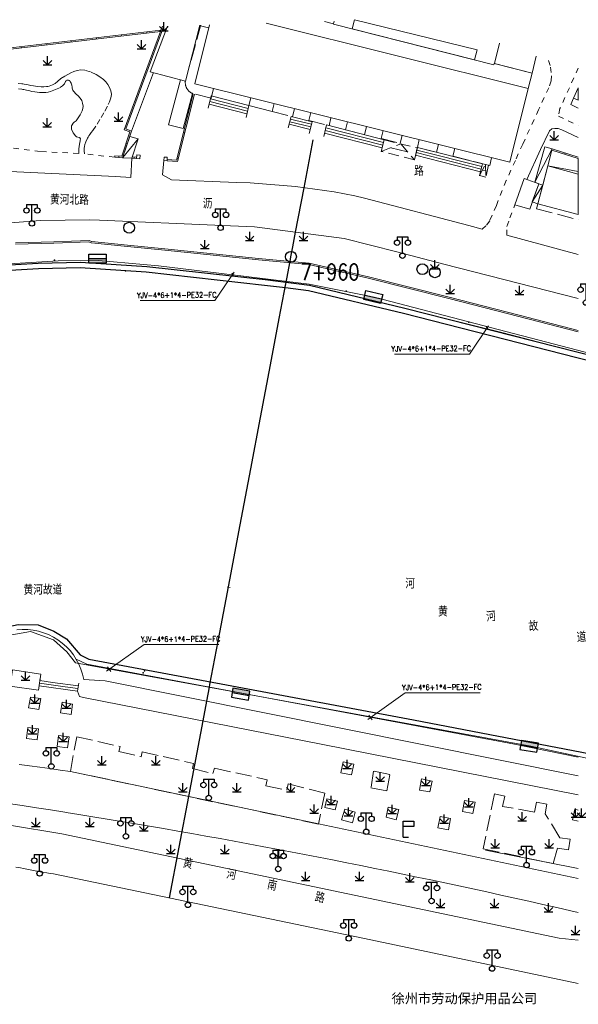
# Model space of a CAD drawing. Extents: x 39508475 to 39522402, y 3783947 to 3795549.
# Tile 290 of 323: x 39516896 to 39517000, y 3793916 to 3794098. Entities that reach past the tile are written whole.
import ezdxf
from ezdxf.enums import TextEntityAlignment as Align

# ---------------------------------------------------------------- set-up
doc = ezdxf.new("R2010")
doc.units = 0
doc.header["$PDSIZE"] = 0.2
for name, pattern in [('X0', [4, 3, -1]), ('X5', [3, 2, -1]), ('X6', [2, 1, -1])]:
    doc.linetypes.add(name, pattern=pattern)
doc.layers.get('0').update_dxf_attribs({"linetype": 'CONTINUOUS'})
for name, color, linetype in [('DLSS', 4, 'CONTINUOUS'), ('JCDL_DMX_F', 30, 'CONTINUOUS'), ('JCDL_JMDD_F', 231, 'CONTINUOUS'), ('JCDL_JMDX_F', 231, 'CONTINUOUS'), ('JCDL_JT_ZJ', 100, 'CONTINUOUS'), ('JCDL_JTD_F', 100, 'CONTINUOUS'), ('JCDL_SX_ZJ', 5, 'CONTINUOUS'), ('JCDL_SXX_F', 5, 'CONTINUOUS'), ('JMD', 6, 'CONTINUOUS'), ('SXSS', 5, 'CONTINUOUS'), ('ZBTZ', 3, 'CONTINUOUS'), ('zdh', 7, 'CONTINUOUS'), ('拆迁面积', 10, 'CONTINUOUS'), ('断面线', 2, 'CONTINUOUS')]:
    doc.layers.add(name, color=color, linetype=linetype)
for name, color, linetype, lineweight in [('JCDL_JMDX', 1, 'CONTINUOUS', 0), ('JCDL_ZBX', 3, 'CONTINUOUS', 0), ('JCDL_ZBX_F', 7, 'CONTINUOUS', 0), ('QT_SYT_ZJ', 7, 'CONTINUOUS', 0), ('TEXT1_ZJ', 7, 'CONTINUOUS', 0), ('TEXTL_ZJ', 7, 'CONTINUOUS', 0), ('道路照明-管道', 40, 'CONTINUOUS', 18)]:
    doc.layers.add(name, color=color, linetype=linetype, lineweight=lineweight)
doc.styles.add('HT', font='simhei.ttf')
doc.styles.add('HZ', font='rs', dxfattribs={"width": 0.8, "bigfont": 'hztxt'})
doc.linetypes.add('FENCELINE2', pattern='A,6.35,-2.54,[132,ltypeshp.shx,S=2.54,R=0,X=-2.54,Y=0],-2.54,25.4', length=36.83)
doc.linetypes.add('X35', pattern='A,2,[150,AAA.SHX,S=1,R=0,X=0,Y=1],2,[177,AAA.SHX,S=1,R=0,X=0,Y=0.8],1e-09', length=4)
doc.linetypes.add('X49', pattern='A,0,[5,symbolt.shx,S=1,R=0,X=0,Y=0],-10', length=10)
doc.linetypes.add('ZIGZAG', pattern='A,0.00254,-5.08,[131,ltypeshp.shx,S=5.08,R=0,X=-5.08,Y=0],-10.16,[131,ltypeshp.shx,S=5.08,R=180,X=5.08,Y=0],-5.08', length=20.32254)

# ---------------------------------------------------------------- blocks, each defined once
blk = doc.blocks.new('4564000')
at = {"color": 0}
for p, q in [((0, 3), (2, 3)), ((0, 0), (0, 3)), ((2, 2), (0, 2)), ((2, 3), (2, 2))]:
    blk.add_line(p, q, dxfattribs=at)
at = {"color": 0, "linetype": 'Continuous', "flags": 128}
blk.add_lwpolyline([(0, 0), (1, 0)], dxfattribs=at)
blk = doc.blocks.new('9530003')
at = {"color": 0}
for p, q in [((-0.8, 0), (0.8, 0)), ((0, 0), (0, 1.6))]:
    blk.add_line(p, q, dxfattribs=at)
at = {"color": 0, "linetype": 'Continuous'}
for points in [[(0, 0), (-0.8, 0.8)], [(0, 0), (0.8, 0.8)]]:
    blk.add_lwpolyline(points, dxfattribs=at)
blk = doc.blocks.new('3521000')
at = {"color": 0}
for p, q in [((-1, 3.5), (1, 3.5)), ((0, 0.5), (0, 3.5))]:
    blk.add_line(p, q, dxfattribs=at)
at = {"color": 0, "linetype": 'Continuous', "flags": 128}
for points in [[(-1, 3.5), (-1, 2.9)], [(1, 3.5), (1, 2.9)]]:
    blk.add_lwpolyline(points, dxfattribs=at)
at = {"color": 0}
for centre in [(-1, 2.4), (1, 2.4), (0, 0)]:
    blk.add_circle(centre, 0.5, dxfattribs=at)
blk = doc.blocks.new('5820000')
at = {"color": 0, "linetype": 'Continuous'}
blk.add_circle((0, 0), 1, dxfattribs=at)
blk = doc.blocks.new('控制箱')
at = {"layer": '拆迁面积', "ltscale": 0.1}
blk.add_hatch(color=3, dxfattribs=at).paths.add_polyline_path([(39516847.8, 3790949.3), (39516847.8, 3790957.8), (39516815.7, 3790957.8), (39516815.7, 3790949.3)])
at = {"layer": '拆迁面积', "color": 3, "ltscale": 0.1}
blk.add_line((39516815.7, 3790957.8), (39516847.8, 3790957.8), dxfattribs=at)
blk.add_lwpolyline([(39516815.7, 3790966.3), (39516847.8, 3790966.3), (39516847.8, 3790949.3), (39516815.7, 3790949.3)], close=True, dxfattribs=at)

msp = doc.modelspace()

# ---------------------------------------------------------------- linework, layer by layer
at = {"layer": 'DLSS', "linetype": 'X6', "lineweight": 0}
for points in [[(39516994.48592, 3794090.94981), (39516994.84889, 3794089.6801), (39516995.02984, 3794088.08598), (39516994.96998, 3794087.17178), (39516994.52369, 3794085.88996), (39516992.64046, 3794081.81177), (39516989.69995, 3794075.45147), (39516988.33004, 3794072.43115), (39516986.64492, 3794068.68679), (39516984.812, 3794064.09501), (39516983.58999, 3794061.23363), (39516982.89187, 3794060.31202), (39516982.163, 3794059.70899)], [(39516908.466, 3794073.645), (39516908.42422, 3794074.16951), (39516908.4304, 3794074.69565), (39516908.47362, 3794075.02863), (39516908.564, 3794075.352), (39516908.76416, 3794075.88712), (39516908.97886, 3794076.41658), (39516909.05452, 3794076.57595), (39516909.144, 3794076.728), (39516909.30486, 3794076.96595), (39516909.4743, 3794077.19786), (39516909.7569, 3794077.57885), (39516910.031, 3794077.966), (39516910.82119, 3794079.15127), (39516911.57058, 3794080.36276), (39516912.25905, 3794081.56671), (39516912.905, 3794082.794), (39516913.13399, 3794083.30304), (39516913.31707, 3794083.83034), (39516913.41938, 3794084.2598), (39516913.473, 3794084.698), (39516913.45982, 3794085.02583), (39516913.37801, 3794085.34356), (39516913.12522, 3794085.92127), (39516912.811, 3794086.468), (39516912.43598, 3794086.96599), (39516911.99579, 3794087.40744), (39516911.33971, 3794087.9229), (39516910.634, 3794088.368), (39516909.62582, 3794088.83312), (39516908.55712, 3794089.13418), (39516907.82655, 3794089.18917), (39516907.104, 3794089.068), (39516906.52276, 3794088.87538), (39516905.95558, 3794088.64461), (39516905.37835, 3794088.36481), (39516904.82, 3794088.049), (39516904.11753, 3794087.57092), (39516903.4675, 3794087.02365), (39516903.0425, 3794086.68662), (39516902.569, 3794086.422), (39516902.26369, 3794086.29459), (39516901.95046, 3794086.18813), (39516901.70999, 3794086.12709), (39516901.465, 3794086.088), (39516900.97074, 3794086.0527), (39516900.47526, 3794086.0587), (39516899.76133, 3794086.11783), (39516899.052, 3794086.218), (39516898.55189, 3794086.31222), (39516898.0553, 3794086.42351), (39516897.6908, 3794086.50281), (39516897.323, 3794086.565), (39516897.09087, 3794086.59492), (39516896.85791, 3794086.61741), (39516896.17121, 3794086.66893)], [(39517000, 3794089.53805), (39516996.58493, 3794082.01586), (39516996.3353, 3794080.61651), (39517000, 3794078.87049)], [(39516896.28664, 3794085.66602), (39516896.86082, 3794085.60077), (39516897.0702, 3794085.57402), (39516897.279, 3794085.543), (39516897.72434, 3794085.45993), (39516898.16461, 3794085.35318), (39516898.72164, 3794085.21478), (39516899.284, 3794085.1), (39516899.71992, 3794085.03606), (39516900.15923, 3794085.00242), (39516900.74876, 3794084.99298), (39516901.338, 3794085.014), (39516901.76014, 3794085.06956), (39516902.17054, 3794085.18296), (39516903.11713, 3794085.54787), (39516904.041, 3794085.967), (39516904.44447, 3794086.23422), (39516904.7656, 3794086.59626), (39516904.98276, 3794087.02874), (39516905.03315, 3794087.12915), (39516905.10765, 3794087.21323), (39516905.20125, 3794087.27536), (39516905.30767, 3794087.31136), (39516905.41976, 3794087.3188), (39516905.53, 3794087.2972), (39516905.631, 3794087.248), (39516905.72821, 3794087.1707), (39516905.81027, 3794087.07747), (39516905.92607, 3794086.90126), (39516906.023, 3794086.714), (39516906.1434, 3794086.35164), (39516906.18563, 3794085.97214), (39516906.20475, 3794085.78767), (39516906.25923, 3794085.61038), (39516906.347, 3794085.447), (39516906.48524, 3794085.25179), (39516906.63336, 3794085.06396), (39516906.78616, 3794084.88979), (39516906.948, 3794084.724), (39516907.01893, 3794084.65807), (39516907.09269, 3794084.59531), (39516907.21473, 3794084.49327), (39516907.334, 3794084.388), (39516907.69958, 3794083.98379), (39516907.97844, 3794083.51554), (39516908.15368, 3794083.0143), (39516908.224, 3794082.488), (39516908.1899, 3794082.05162), (39516908.06217, 3794081.63297), (39516907.67273, 3794080.84482), (39516907.201, 3794080.103), (39516906.92613, 3794079.77912), (39516906.60121, 3794079.50547), (39516906.36646, 3794079.29546), (39516906.185, 3794079.038), (39516906.09942, 3794078.83602), (39516906.05556, 3794078.6211), (39516906.05514, 3794078.40174), (39516906.09818, 3794078.18665), (39516906.38799, 3794077.5281), (39516906.823, 3794076.955), (39516907.01493, 3794076.80094), (39516907.23957, 3794076.7004), (39516907.48234, 3794076.65992), (39516907.54173, 3794076.65088), (39516907.59756, 3794076.6287), (39516907.64697, 3794076.59451), (39516907.6874, 3794076.55007), (39516907.71678, 3794076.49766), (39516907.7336, 3794076.43998), (39516907.737, 3794076.38), (39516907.71886, 3794076.21681), (39516907.68333, 3794076.05651), (39516907.60957, 3794075.75913), (39516907.553, 3794075.458), (39516907.49378, 3794075.02842), (39516907.45176, 3794074.59682), (39516907.42622, 3794074.15374), (39516907.418, 3794073.71)], [(39516907.418, 3794073.71), (39516900.293, 3794074.079), (39516892.248, 3794075.07), (39516869.757, 3794072.357)], [(39516914.084, 3794073.016), (39516908.466, 3794073.645)], [(39516986.76974, 3794058.57185), (39516986.76974, 3794060.19825), (39516987.32102, 3794061.77706), (39516988.245, 3794064.179)], [(39516908.348, 3793976.25499), (39516908.13144, 3793977.23173), (39516907.82879, 3793978.1853), (39516907.44246, 3793979.10815), (39516906.97551, 3793979.99295), (39516906.43165, 3793980.83267), (39516905.81521, 3793981.62064), (39516905.13107, 3793982.35061), (39516904.38466, 3793983.01678), (39516903.58191, 3793983.61386), (39516902.72921, 3793984.13711), (39516901.8333, 3793984.58238), (39516900.90132, 3793984.94613), (39516899.94066, 3793985.22548), (39516898.95894, 3793985.4182), (39516897.96397, 3793985.52276), (39516896.96364, 3793985.53834), (39516895.96589, 3793985.46481)]]:
    msp.add_lwpolyline(points, dxfattribs=at)
at = {"layer": 'DLSS', "linetype": 'Continuous', "lineweight": 20}
for points in [[(39516917.067, 3794069.283), (39516917.27493, 3794072.81861)], [(39516923.20301, 3794072.422), (39516922.94134, 3794069.75649), (39516924.593, 3794068.817), (39516936.67231, 3794068.35935), (39516939.189, 3794068.264), (39516947.61, 3794067.57), (39516954.77099, 3794066.594), (39516958.568, 3794065.86799), (39516960.34826, 3794065.4033), (39516979.71168, 3794060.34887), (39516982.163, 3794059.70899)], [(39516914.26752, 3794069.41587), (39516891.952, 3794070.475), (39516860.764, 3794066.489), (39516828.569, 3794063.228), (39516827.99392, 3794068.80192)], [(39516917.067, 3794069.283), (39516914.26752, 3794069.41587)], [(39516911.27235, 3794061.3304), (39516909.506, 3794061.406), (39516900.32599, 3794061.293), (39516886.02499, 3794060.187), (39516872.61801, 3794058.44601), (39516787.43799, 3794046.43101), (39516775.032, 3794044.673), (39516750, 3794040.72542)], [(39517000, 3794046.85328), (39516975.064, 3794053.236), (39516966.35599, 3794055.49799), (39516956.585, 3794057.944), (39516939.965, 3794060.125), (39516934.062, 3794060.355), (39516911.27235, 3794061.3304)], [(39516986.76974, 3794058.57185), (39517000, 3794054.97071)], [(39516896.39471, 3793960.52876), (39516897.85299, 3793960.337), (39516898.29336, 3793960.27905), (39516900.19143, 3793960.02496), (39516902.08891, 3793959.76648), (39516903.98579, 3793959.50362), (39516905.882, 3793959.236), (39516951.864, 3793949.521), (39517000, 3793939.42402)], [(39517000, 3793919.97825), (39516961.54649, 3793928.0717), (39516902.72799, 3793940.262), (39516902.11255, 3793940.35277), (39516901.49783, 3793940.44832), (39516900.88381, 3793940.54826), (39516900.27052, 3793940.65261), (39516899.75981, 3793940.74333), (39516899.658, 3793940.76134), (39516899.04627, 3793940.87445), (39516898.43536, 3793940.99194), (39516897.82532, 3793941.11381), (39516897.21616, 3793941.24004), (39516896.608, 3793941.37099), (39516895.74501, 3793941.51891)]]:
    msp.add_lwpolyline(points, dxfattribs=at)
at = {"layer": 'DLSS', "linetype": 'Continuous', "lineweight": 0}
for points in [[(39517000, 3793933.10266), (39516998.60365, 3793933.42577), (39516996.01628, 3793934.01933), (39516993.4278, 3793934.60799), (39516990.8382, 3793935.19176), (39516988.24751, 3793935.77064), (39516985.65572, 3793936.34462), (39516983.06286, 3793936.91369), (39516980.46892, 3793937.47787), (39516977.87392, 3793938.03714), (39516975.27788, 3793938.5915), (39516972.68078, 3793939.14096), (39516970.08266, 3793939.68551), (39516967.4835, 3793940.22515), (39516964.88334, 3793940.75987), (39516962.28216, 3793941.28968), (39516959.68, 3793941.81456), (39516957.07684, 3793942.33453), (39516954.4727, 3793942.84958), (39516951.8676, 3793943.35971), (39516949.26154, 3793943.86491), (39516946.65452, 3793944.36518), (39516944.04657, 3793944.86053), (39516941.43768, 3793945.35094), (39516938.82787, 3793945.83642), (39516936.21715, 3793946.31697), (39516933.60553, 3793946.79259), (39516930.99301, 3793947.26326), (39516928.3796, 3793947.729), (39516925.76532, 3793948.18979), (39516923.15018, 3793948.64565), (39516920.53417, 3793949.09656), (39516917.91732, 3793949.54253), (39516915.29963, 3793949.98354), (39516912.68111, 3793950.41961), (39516910.06178, 3793950.85073), (39516907.44163, 3793951.2769), (39516905.119, 3793951.65), (39516904.82068, 3793951.69812), (39516902.19894, 3793952.11438), (39516899.57642, 3793952.52568), (39516896.95312, 3793952.93202), (39516894.329, 3793953.333)], [(39516894.604, 3793949.292), (39516904.26799, 3793947.676), (39516996.42499, 3793928.333), (39517000, 3793928.00363)]]:
    msp.add_lwpolyline(points, dxfattribs=at)
at = {"layer": 'JCDL_DMX_F', "color": 3, "linetype": 'X35', "lineweight": 0}
for points in [[(39516939.30174, 3794084.04117), (39516938.9566, 3794082.60885), (39516943.28166, 3794081.4914)], [(39516895.68992, 3794056.91224), (39516902.82935, 3794057.10776), (39516909.31171, 3794057.32518), (39516909.72903, 3794057.16232)], [(39517000, 3794040.69012), (39516988.98486, 3794043.49134), (39516975.98763, 3794046.84994), (39516961.07535, 3794050.61726), (39516950.08371, 3794053.12552), (39516940.71659, 3794054.01791), (39516923.38263, 3794055.80201), (39516916.44291, 3794056.48278), (39516909.79728, 3794057.13569), (39516909.72903, 3794057.16232)], [(39516908.348, 3793976.25499), (39516912.299, 3793976.02499), (39517000, 3793958.4104)], [(39516907.207, 3793974.088), (39516907.55, 3793973.149), (39516908.30201, 3793972.95801), (39516952.686, 3793964.224), (39517000, 3793954.91462)]]:
    msp.add_lwpolyline(points, dxfattribs=at)
at = {"layer": 'JCDL_JMDX', "color": 6, "linetype": 'Continuous', "lineweight": 0}
for points in [[(39516894.2839, 3794092.96187), (39516922.55414, 3794096.27956)], [(39516922.55414, 3794096.27956), (39516915.86012, 3794078.10224)], [(39516922.92312, 3794097.28153), (39516922.65102, 3794096.54265)], [(39516923.795, 3794072.361), (39516925.73257, 3794072.22052), (39516928.89397, 3794084.72024)], [(39516931.72067, 3794083.33541), (39516938.70751, 3794081.53663)], [(39516931.84383, 3794083.82001), (39516938.82069, 3794082.02379)], [(39516931.59751, 3794082.85081), (39516938.59434, 3794081.04946)], [(39516946.5122, 3794079.59321), (39516950.43465, 3794078.63422)], [(39516946.63514, 3794080.07788), (39516950.55597, 3794079.11929)], [(39516915.5631, 3794072.93033), (39516917.19414, 3794077.86787)], [(39516915.86012, 3794078.10224), (39516916.88142, 3794077.71834)], [(39516946.38926, 3794079.10854), (39516950.31333, 3794078.14915)], [(39516953.07864, 3794077.98522), (39516963.77027, 3794075.24462)], [(39516953.19188, 3794078.47236), (39516963.88814, 3794075.73057)], [(39516918.443, 3794076.42901), (39516915.59883, 3794072.97373)], [(39516952.9654, 3794077.49808), (39516963.6524, 3794074.75867)], [(39516970.06656, 3794074.3524), (39516982.1181, 3794071.29863)], [(39516991.94179, 3794068.36476), (39516995.17501, 3794074.546)], [(39516995.11226, 3794074.30373), (39517000, 3794072.79347)], [(39516914.084, 3794073.016), (39516914.09868, 3794073.26557)], [(39516914.084, 3794073.016), (39516915.5631, 3794072.93033)], [(39516915.59883, 3794072.97373), (39516915.5631, 3794072.93033)], [(39516917.24768, 3794072.81913), (39516918.131, 3794072.802)], [(39516969.84624, 3794073.37663), (39516981.87375, 3794070.32894)], [(39516969.9564, 3794073.86451), (39516981.99592, 3794070.81379)], [(39517000, 3794070.3859), (39516994.36658, 3794071.42455)], [(39516991.47137, 3794064.74308), (39516993.41341, 3794067.84412)], [(39516904.89927, 3793974.91409), (39516900.13833, 3793975.59543)], [(39516902.59154, 3793975.74018), (39516900.21107, 3793976.08085)], [(39516907.35011, 3793975.08803), (39516902.59154, 3793975.74018)], [(39516907.27856, 3793974.58802), (39516904.89927, 3793974.91409)]]:
    msp.add_lwpolyline(points, dxfattribs=at)
at = {"layer": 'JCDL_JMDX', "color": 6, "linetype": 'X0', "lineweight": 0}
for points in [[(39516932.42684, 3794085.75303), (39516931.968, 3794083.95801), (39516928.59502, 3794084.79437), (39516928.51299, 3794084.813), (39516928.24128, 3794084.95231), (39516928.07198, 3794085.06553), (39516927.91373, 3794085.19374), (39516927.83916, 3794085.26314), (39516927.76785, 3794085.33588), (39516927.69994, 3794085.4118), (39516927.63558, 3794085.49075), (39516927.57489, 3794085.57256), (39516927.51801, 3794085.65706), (39516927.46505, 3794085.74407), (39516927.41613, 3794085.83342), (39516927.37135, 3794085.9249), (39516927.33079, 3794086.01835), (39516927.29456, 3794086.11354), (39516927.26135, 3794086.21516), (39516927.23532, 3794086.30841), (39516927.21245, 3794086.40767), (39516927.19414, 3794086.50787), (39516927.18044, 3794086.60881), (39516927.17136, 3794086.71027), (39516927.16694, 3794086.81203), (39516927.16717, 3794086.91389), (39516927.17207, 3794087.01564), (39516927.18199, 3794087.11701), (39516929.987, 3794097.327), (39516931.46226, 3794096.95331)], [(39516929.987, 3794097.327), (39516930.02998, 3794097.49356)], [(39516999.131, 3794083.959), (39516998.59061, 3794082.77683), (39517000, 3794082.1259)], [(39516943.63392, 3794082.96244), (39516943.28166, 3794081.4914), (39516947.06151, 3794080.49761), (39516947.42033, 3794082.01962)], [(39516950.40958, 3794081.27529), (39516950.053, 3794079.83531), (39516953.84714, 3794078.84727), (39516954.16032, 3794080.34134)], [(39516957.20157, 3794079.58407), (39516956.83777, 3794078.11987), (39516960.37131, 3794077.18502), (39516960.74069, 3794078.70282)], [(39516963.81045, 3794077.93844), (39516963.45, 3794076.48331), (39516967.00846, 3794075.59701), (39516967.3635, 3794077.05372)], [(39516970.50937, 3794076.2704), (39516970.17217, 3794074.82016), (39516973.74701, 3794073.92435), (39516974.08202, 3794075.3808)], [(39516977.11334, 3794074.62599), (39516976.75225, 3794073.19227), (39516983.60803, 3794071.4703), (39516983.92848, 3794072.929)], [(39516992.492, 3794064.383), (39516992.256, 3794063.46799), (39517000, 3794061.42958)]]:
    msp.add_lwpolyline(points, dxfattribs=at)
at = {"layer": 'JCDL_JMDX', "color": 6, "linetype": 'X5', "lineweight": 0}
for points in [[(39516963.48682, 3794074.07598), (39516964.01322, 3794076.24627), (39516970.15081, 3794074.72554), (39516969.65217, 3794072.51706), (39516963.48682, 3794074.07598)], [(39516963.48682, 3794074.07598), (39516967.08201, 3794075.48591), (39516969.65217, 3794072.51706)], [(39516982.24326, 3794071.7953), (39516983.34594, 3794071.53613), (39516982.8422, 3794069.32522), (39516981.69588, 3794069.62312), (39516982.24326, 3794071.7953)], [(39516981.69588, 3794069.62312), (39516982.7946, 3794071.66572), (39516982.8422, 3794069.32522)]]:
    msp.add_lwpolyline(points, dxfattribs=at)
at = {"layer": 'JCDL_JMDX', "color": 6, "lineweight": 0}
for points in [[(39516750, 3794033.2917), (39516763.94583, 3794035.30681), (39516793.03509, 3794039.51869), (39516809.30863, 3794041.71016), (39516819.94564, 3794043.1888), (39516832.25034, 3794044.98047), (39516839.40528, 3794045.93308), (39516850.95915, 3794047.5393), (39516863.36478, 3794049.3295), (39516876.35293, 3794051.13861), (39516889.31503, 3794052.69145), (39516899.91105, 3794053.35368), (39516907.73784, 3794053.54439), (39516908.37351, 3794053.50145)], [(39516908.37351, 3794053.50145), (39516920.03924, 3794052.71326), (39516941.98851, 3794050.27677), (39516950.16244, 3794049.25648), (39516967.84538, 3794045.00972), (39516986.04519, 3794040.47566), (39517000, 3794036.8555)]]:
    msp.add_lwpolyline(points, dxfattribs=at)
at = {"layer": 'JCDL_JMDX_F', "linetype": 'Continuous', "lineweight": 0}
for points in [[(39516894.25586, 3794093.2103), (39516922.65102, 3794096.54265)], [(39516923.1925, 3794097.28957), (39516916.18054, 3794078.24887)], [(39516920.05399, 3794095.98615), (39516920.02485, 3794096.23445)], [(39516906.08172, 3794094.34642), (39516906.05258, 3794094.59472)], [(39516910.73914, 3794094.893), (39516910.71, 3794095.14129)], [(39516915.39657, 3794095.43958), (39516915.36743, 3794095.68787)], [(39516896.76687, 3794093.25326), (39516896.73773, 3794093.50156)], [(39516901.42429, 3794093.79984), (39516901.39515, 3794094.04814)], [(39516923.81236, 3794072.61039), (39516925.54159, 3794072.48502), (39516928.65132, 3794084.78041)], [(39516931.40819, 3794082.10591), (39516931.99257, 3794084.40523)], [(39516931.99257, 3794084.40523), (39516938.9566, 3794082.60885)], [(39516928.28098, 3794082.29656), (39516928.03861, 3794082.35786)], [(39516938.9566, 3794082.60885), (39516938.43499, 3794080.36355)], [(39516946.22018, 3794078.44201), (39516946.76161, 3794080.57646)], [(39516946.76161, 3794080.57646), (39516950.67599, 3794079.59912)], [(39516950.67599, 3794079.59912), (39516950.12612, 3794077.40061)], [(39516915.38471, 3794073.18994), (39516916.88142, 3794077.71834)], [(39516916.18054, 3794078.24887), (39516917.19414, 3794077.86787)], [(39516952.81736, 3794076.86127), (39516953.31146, 3794078.98677)], [(39516953.31146, 3794078.98677), (39516964.01322, 3794076.24627)], [(39516927.0751, 3794077.5287), (39516926.83273, 3794077.59)], [(39516964.01322, 3794076.24627), (39516963.48682, 3794074.07598)], [(39516916.41857, 3794075.52131), (39516916.18119, 3794075.59976)], [(39516965.28441, 3794074.78094), (39516968.36709, 3794074.00148)], [(39516969.65217, 3794072.51706), (39516970.17217, 3794074.82016)], [(39516970.17217, 3794074.82016), (39516982.24326, 3794071.7953)], [(39516995.17535, 3794074.5459), (39516995.17501, 3794074.546)], [(39516995.17535, 3794074.5459), (39517000, 3794073.05513)], [(39516914.09868, 3794073.26557), (39516915.38471, 3794073.18994)], [(39516914.83397, 3794072.97256), (39516914.8486, 3794073.22146)], [(39516917.32995, 3794073.06759), (39516918.15149, 3794073.05165)], [(39516917.68934, 3794072.81057), (39516917.69419, 3794073.06052)], [(39516918.82, 3794073.389), (39516918.765, 3794072.719), (39516918.131, 3794072.802), (39516918.18347, 3794073.44125), (39516918.82, 3794073.389)], [(39516923.247, 3794073.054), (39516923.20301, 3794072.422), (39516923.795, 3794072.361), (39516923.84038, 3794073.0127), (39516923.247, 3794073.054)], [(39516925.86923, 3794072.76085), (39516925.62686, 3794072.82215)], [(39516997.50084, 3794073.56568), (39516997.57464, 3794073.80454)], [(39516982.24326, 3794071.7953), (39516981.68099, 3794069.56401)], [(39516982.24524, 3794070.64442), (39516982.8184, 3794070.49547)], [(39516900.0656, 3793975.11), (39516900.2838, 3793976.56628)], [(39516907.42167, 3793975.58805), (39516907.207, 3793974.088)], [(39516900.0656, 3793975.11), (39516907.207, 3793974.088)]]:
    msp.add_lwpolyline(points, dxfattribs=at)
at = {"layer": 'JCDL_SXX_F', "linetype": 'Continuous', "lineweight": 0}
for points in [[(39516909.81585, 3794057.3968), (39516909.35471, 3794057.57676), (39516902.82174, 3794057.35764), (39516895.67778, 3794057.162)], [(39517000, 3794040.94812), (39516989.04685, 3794043.73353), (39516976.04952, 3794047.09216), (39516961.13378, 3794050.86035), (39516950.12354, 3794053.37286), (39516940.74124, 3794054.26669), (39516923.40763, 3794056.05075), (39516916.46734, 3794056.73159), (39516909.85604, 3794057.38112), (39516909.81585, 3794057.3968)]]:
    msp.add_lwpolyline(points, dxfattribs=at)
at = {"layer": 'JCDL_SXX_F', "color": 142, "linetype": 'Continuous', "lineweight": 0, "true_color": 0x00a0e9}
msp.add_lwpolyline([(39516935.48623, 3793993.28982), (39516934.9957, 3793993.38664)], dxfattribs=at)
at = {"layer": 'JCDL_ZBX', "color": 114, "linetype": 'Continuous', "lineweight": 0, "true_color": 0x009944}
for points in [[(39516921.25548, 3794088.70652), (39516917.19414, 3794077.86787)], [(39516917.19415, 3794077.86788), (39516917.19414, 3794077.86787)], [(39517000, 3794076.66953), (39516996.95683, 3794078.06517), (39516996.25156, 3794078.33616), (39516995.62766, 3794078.33616), (39516995.11797, 3794078.25823), (39516994.67861, 3794077.92464), (39516993.01957, 3794074.46644), (39516990.43744, 3794068.89853)], [(39516895.148, 3793978.03999), (39516900.387, 3793977.25499), (39516899.94064, 3793974.27611), (39516894.70166, 3793975.06111), (39516895.148, 3793978.03999)]]:
    msp.add_lwpolyline(points, dxfattribs=at)
at = {"layer": 'JCDL_ZBX', "color": 114, "linetype": 'X49', "lineweight": 0, "true_color": 0x009944}
msp.add_lwpolyline([(39517000, 3793941.26387), (39516982.79797, 3793944.64245)], dxfattribs=at)
at = {"layer": 'JCDL_ZBX_F', "color": 114, "linetype": 'X0', "lineweight": 0, "true_color": 0x009944}
for points in [[(39516898.127, 3793971.043), (39516898.492, 3793972.987), (39516900.428, 3793972.734), (39516900.05742, 3793970.74594), (39516898.127, 3793971.043)], [(39516904.3765, 3793972.10036), (39516906.296, 3793971.731), (39516905.994, 3793969.76699), (39516904.056, 3793970.127), (39516904.3765, 3793972.10036)], [(39516897.981, 3793967.362), (39516899.97174, 3793967.11612), (39516899.72274, 3793965.10011), (39516897.73201, 3793965.346), (39516897.981, 3793967.362)], [(39516903.66799, 3793965.91), (39516905.63406, 3793965.65397), (39516905.36905, 3793963.61898), (39516903.40301, 3793963.875), (39516903.66799, 3793965.91)], [(39516907.047, 3793965.667), (39516915.12778, 3793963.83966), (39516914.87955, 3793962.91205), (39516918.99805, 3793961.96103), (39516919.20124, 3793962.88664), (39516928.71, 3793960.72), (39516928.49099, 3793959.7588), (39516932.284, 3793958.843), (39516932.609, 3793959.82901), (39516942.37043, 3793957.70427), (39516942.12178, 3793956.56191), (39516946.004, 3793955.772), (39516946.24288, 3793956.94601), (39516953.021, 3793955.24601), (39516951.85899, 3793949.48954), (39516905.882, 3793959.236), (39516907.047, 3793965.667)], [(39516958.378, 3793960.60301), (39516956.41555, 3793961.0116), (39516955.99954, 3793959.0136), (39516957.962, 3793958.605), (39516958.378, 3793960.60301)], [(39516964.505, 3793955.645), (39516965.079, 3793958.664), (39516962.038, 3793959.28499), (39516961.57, 3793956.202), (39516964.505, 3793955.645)], [(39516972.914, 3793957.41801), (39516970.95599, 3793957.84401), (39516970.55801, 3793955.77301), (39516972.48765, 3793955.46788), (39516972.914, 3793957.41801)], [(39516953.011, 3793952.576), (39516954.95528, 3793952.10619), (39516955.34528, 3793953.7202), (39516953.40101, 3793954.19001), (39516953.011, 3793952.576)], [(39516978.55102, 3793951.82811), (39516980.479, 3793951.471), (39516980.86, 3793953.52799), (39516978.93202, 3793953.8851), (39516978.55102, 3793951.82811)], [(39516982.38822, 3793944.90598), (39516995.35089, 3793942.18402), (39516996.14336, 3793945.01587), (39516998.15501, 3793944.71137), (39516998.45981, 3793946.69063), (39516996.60055, 3793946.96468), (39516993.86336, 3793951.41595), (39516994.15939, 3793953.17073), (39516992.22529, 3793953.52563), (39516991.88979, 3793951.69198), (39516985.94934, 3793952.7764), (39516986.39944, 3793954.67397), (39516984.46534, 3793955.08802), (39516982.38822, 3793944.90598)], [(39516956.71099, 3793952.239), (39516958.633, 3793951.723), (39516958.13001, 3793949.75), (39516956.14701, 3793950.29), (39516956.71099, 3793952.239)], [(39516966.262, 3793950.264), (39516966.71701, 3793952.21601), (39516964.781, 3793952.61), (39516964.36596, 3793950.77044), (39516966.262, 3793950.264)], [(39517000, 3793952.08145), (39516999.34099, 3793952.22901), (39516998.89758, 3793950.24862), (39517000, 3793950.00178)], [(39516973.99699, 3793948.81801), (39516975.92911, 3793948.44834), (39516976.3261, 3793950.52334), (39516974.394, 3793950.893), (39516973.99699, 3793948.81801)]]:
    msp.add_lwpolyline(points, dxfattribs=at)
at = {"layer": 'JMD', "color": 6, "linetype": 'Continuous', "lineweight": 0}
for points in [[(39516954.63101, 3794097.635), (39516984.364, 3794090.142), (39516984.41764, 3794090.3561), (39516991.42605, 3794088.60049), (39516990.722, 3794085.77), (39516942.14967, 3794097.85516)], [(39516942.14967, 3794097.85516), (39516990.722, 3794085.77)], [(39516954.73798, 3794098.23073), (39516954.62, 3794097.751), (39516952.99052, 3794098.1786)], [(39516952.99052, 3794098.1786), (39516954.62, 3794097.751), (39516954.65876, 3794097.74083), (39516954.63101, 3794097.635)], [(39516958.506, 3794098.49101), (39516981.243, 3794092.918), (39516980.77157, 3794091.04733), (39516958.07176, 3794096.7679), (39516958.506, 3794098.49101)], [(39516929.88338, 3794097.48919), (39516927.18199, 3794087.11701), (39516920.67201, 3794088.86301), (39516923.85288, 3794097.30927)], [(39516990.722, 3794085.77), (39516987.318, 3794072.08501), (39516928.929, 3794086.624), (39516931.64651, 3794097.54179)], [(39516992.20957, 3794091.75046), (39516991.42605, 3794088.60049), (39516984.438, 3794090.351), (39516985.39674, 3794094.1467)], [(39516928.51299, 3794084.813), (39516926.757, 3794078.36001), (39516924.05901, 3794078.985), (39516926.27178, 3794087.36113), (39516927.18199, 3794087.11701), (39516927.17207, 3794087.01564), (39516927.16717, 3794086.91389), (39516927.16694, 3794086.81203), (39516927.17136, 3794086.71027), (39516927.18044, 3794086.60881), (39516927.19414, 3794086.50787), (39516927.21245, 3794086.40767), (39516927.23532, 3794086.30841), (39516927.26271, 3794086.2103), (39516927.29456, 3794086.11354), (39516927.33079, 3794086.01835), (39516927.37135, 3794085.9249), (39516927.41613, 3794085.83342), (39516927.46505, 3794085.74407), (39516927.51801, 3794085.65706), (39516927.57489, 3794085.57256), (39516927.604, 3794085.533), (39516927.63558, 3794085.49075), (39516927.69994, 3794085.4118), (39516927.76785, 3794085.33588), (39516927.83916, 3794085.26314), (39516927.91373, 3794085.19374), (39516927.99138, 3794085.12782), (39516928.07198, 3794085.06553), (39516928.15533, 3794085.00698), (39516928.24128, 3794084.95231), (39516928.32964, 3794084.90163), (39516928.42022, 3794084.85504), (39516928.51299, 3794084.813)], [(39517000, 3794085.85976), (39517000, 3794083.55776), (39516999.131, 3794083.959), (39517000, 3794085.85976)], [(39516915.5631, 3794072.93033), (39516916.21592, 3794074.90681), (39516916.86873, 3794076.8833), (39516918.443, 3794076.42901), (39516917.24768, 3794072.81913), (39516915.58423, 3794072.92893), (39516915.5631, 3794072.93033)], [(39516994.36658, 3794071.42455), (39516993.41341, 3794067.84412), (39516992.65927, 3794068.11018), (39516991.94179, 3794068.36476), (39516993.82001, 3794074.93401), (39516995.17501, 3794074.546), (39516995.11226, 3794074.30373), (39516994.36658, 3794071.42455)], [(39517000, 3794072.79347), (39517000, 3794069.89511), (39516994.36658, 3794071.42455), (39516995.11226, 3794074.30373), (39517000, 3794072.79347)], [(39517000, 3794069.89511), (39517000, 3794062.39238), (39516992.492, 3794064.383), (39516994.36658, 3794071.42455), (39517000, 3794069.89511)], [(39516992.65927, 3794068.11018), (39516990.994, 3794063.39001), (39516988.245, 3794064.179), (39516989.957, 3794069.069), (39516992.65927, 3794068.11018)], [(39516993.41341, 3794067.84412), (39516992.492, 3794064.383), (39516991.47137, 3794064.74308), (39516992.65927, 3794068.11018), (39516993.41341, 3794067.84412)]]:
    msp.add_lwpolyline(points, dxfattribs=at)
at = {"layer": 'SXSS', "color": 6, "linetype": 'FENCELINE2', "ltscale": 0.1, "flags": 128}
msp.add_lwpolyline([(39517075.90162, 3794016.60563), (39517071.52075, 3794017.72508, -0.001603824), (39517071.51454, 3794017.72669), (39517056.58687, 3794021.64339), (39517056.46143, 3794021.65309), (39517056.06672, 3794021.54517), (39517052.02535, 3794020.26807, -0.037606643), (39517051.87912, 3794020.23369), (39517051.03458, 3794020.10111, -0.068867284), (39517050.76045, 3794020.09612), (39517049.85559, 3794020.2046, -0.031111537), (39517049.73331, 3794020.22704), (39517030.10326, 3794025.10833, -0.072018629), (39517029.83792, 3794025.21663), (39517028.78147, 3794025.83747, -0.03810756), (39517028.65649, 3794025.92435), (39517027.69624, 3794026.7067, -0.017365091), (39517027.64396, 3794026.7524), (39517026.0226, 3794028.27229), (39517024.91849, 3794029.19806), (39517024.14067, 3794029.71796), (39516999.75479, 3794035.88603), (39516967.6057, 3794044.03885), (39516949.98319, 3794048.27109), (39516945.71833, 3794048.80345), (39516941.87141, 3794049.28363), (39516919.95033, 3794051.71699), (39516907.71627, 3794052.54357), (39516899.95444, 3794052.35444), (39516889.40577, 3794051.69517), (39516876.4814, 3794050.14685), (39516863.50517, 3794048.3394), (39516851.10198, 3794046.54955, -0.001295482), (39516851.09685, 3794046.54882), (39516839.54297, 3794044.94261, -0.001442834), (39516839.53725, 3794044.94183), (39516832.3869, 3794043.98982), (39516809.44975, 3794040.72017, -0.001933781), (39516809.44209, 3794040.7191), (39516793.17347, 3794038.52829), (39516764.09065, 3794034.31735), (39516747.35944, 3794031.84238), (39516746.67999, 3794031.56584), (39516744.88343, 3794030.02892, -0.014393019), (39516744.83863, 3794029.99277), (39516743.27455, 3794028.80351, -0.019513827), (39516743.21065, 3794028.75874), (39516742.10907, 3794028.04947, -0.015610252), (39516742.05555, 3794028.01733), (39516740.91186, 3794027.37817, -0.013658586), (39516740.86347, 3794027.35283), (39516739.98074, 3794026.92099, -0.019513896), (39516739.90937, 3794026.88946), (39516737.77824, 3794026.04581, -0.029289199), (39516737.66707, 3794026.00917), (39516736.1939, 3794025.61756, -0.061139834), (39516735.95256, 3794025.58412), (39516733.78619, 3794025.55041, -0.022575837), (39516733.69598, 3794025.55307), (39516731.65724, 3794025.70571, -0.020183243), (39516731.57707, 3794025.71497), (39516729.89374, 3794025.97877, -0.02385439), (39516729.80034, 3794025.99801), (39516727.16039, 3794026.67448, -0.02385433), (39516727.06925, 3794026.70253), (39516725.46649, 3794027.28078, -0.004683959), (39516725.44893, 3794027.2873), (39516723.75047, 3794027.93628), (39516702.30899, 3794024.28221, -0.013799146), (39516702.25436, 3794024.27444), (39516662.92836, 3794019.78745, -0.003961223), (39516662.91261, 3794019.78578), (39516590.29894, 3794012.66427, -0.000578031), (39516590.29664, 3794012.66405), (39516563.8343, 3794010.13055, -0.0011802), (39516563.8296, 3794010.13011), (39516500.0906, 3794004.33126, -0.001182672), (39516500.08589, 3794004.33084), (39516469.51525, 3794001.69534), (39516468.62091, 3794001.2676), (39516467.59587, 3793999.98631, -0.053326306), (39516467.44608, 3793999.83529), (39516466.89133, 3793999.38396, -0.280313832), (39516466.04877, 3793998.77503), (39516444.19167, 3793997.04005)], format="xyb", dxfattribs=at)
at = {"layer": 'SXSS', "flags": 128}
msp.add_lwpolyline([(39517076.14919, 3794017.5745), (39517071.76833, 3794018.69395), (39517056.75364, 3794022.63348), (39517056.36529, 3794022.6635), (39517055.78409, 3794022.50459), (39517051.72403, 3794021.22159), (39517050.87949, 3794021.08901), (39517049.97462, 3794021.19749), (39517030.34458, 3794026.07878), (39517029.28812, 3794026.69962), (39517028.32787, 3794027.48196), (39517026.68632, 3794029.02079), (39517025.51936, 3794029.99925), (39517024.55303, 3794030.64515), (39517000, 3794036.8555), (39516967.84538, 3794045.00972), (39516950.16244, 3794049.25648), (39516945.84219, 3794049.79575), (39516941.98851, 3794050.27677), (39516920.03924, 3794052.71326), (39516907.73784, 3794053.54439), (39516899.91105, 3794053.35368), (39516889.31503, 3794052.69145)], dxfattribs=at)
at = {"layer": 'SXSS', "lineweight": 0}
msp.add_lwpolyline([(39516906.93019, 3793980.07033), (39516908.914, 3793979.09799), (39516988.204, 3793964.30201), (39517000, 3793961.9143)], dxfattribs=at)
at = {"layer": 'zdh', "color": 1}
for p in [(39516902.907, 3794053.948, 36.544), (39516916.107, 3794051.986, 35.463), (39516956.998, 3794048.236, 36.522), (39516979.704, 3794042.456, 36.511)]:
    msp.add_point(p, dxfattribs=at)
at = {"layer": 'zdh'}
for p in [(39516912.874, 3793978.169, 36.488), (39516919.368, 3793977.484, 36.521), (39516919.605, 3793977.858, 35.282)]:
    msp.add_point(p, dxfattribs=at)
at = {"layer": '拆迁面积', "color": 6, "linetype": 'FENCELINE2', "ltscale": 0.1, "flags": 128}
msp.add_lwpolyline([(39516446.28673, 3793937.45947), (39516453.67285, 3793937.96642), (39516453.56005, 3793939.8252), (39516465.90779, 3793940.67011), (39516466.13335, 3793941.85297), (39516479.04488, 3793942.7542), (39516481.80763, 3793940.38846), (39516492.47683, 3793941.34841), (39516492.36407, 3793943.09454), (39516514.15647, 3793944.67941), (39516514.26923, 3793944.34145), (39516520.02024, 3793944.67941), (39516524.58718, 3793942.37001), (39516529.26692, 3793942.76429), (39516532.78788, 3793946.7636), (39516541.07609, 3793947.49585), (39516542.82395, 3793945.91869), (39516547.16538, 3793946.03137), (39516551.28129, 3793942.7644), (39516558.9493, 3793943.66563), (39516559.88334, 3793945.81443), (39516561.34926, 3793947.67321), (39516563.43543, 3793949.30667), (39516565.18329, 3793950.09525), (39516567.32579, 3793950.54588), (39516569.46834, 3793950.54588), (39516571.66726, 3793950.15158), (39516573.64063, 3793949.19402), (39516575.1066, 3793948.12382), (39516576.347, 3793946.77198), (39516576.91083, 3793946.03973), (39516616.33934, 3793951.56008), (39516615.96713, 3793954.83289), (39516642.60015, 3793958.55046), (39516644.74265, 3793945.25733), (39516654.04575, 3793946.49651), (39516653.42555, 3793949.76348), (39516648.5203, 3793949.25653), (39516646.99795, 3793959.67699), (39516682.15031, 3793964.30494), (39516683.61624, 3793953.9408), (39516675.89185, 3793952.75794), (39516676.17379, 3793949.49098), (39516687.2247, 3793950.89916), (39516686.04067, 3793959.74246), (39516690.42274, 3793960.08391), (39516714.04696, 3793963.12555), (39516713.314, 3793966.1672), (39516819.2743, 3793980.75558), (39516842.1202, 3793983.84341), (39516849.80394, 3793984.7399), (39516859.41207, 3793985.35872), (39516870.02973, 3793985.58046), (39516877.76955, 3793985.35633), (39516882.98553, 3793984.5719), (39516888.48193, 3793983.50732), (39516889.54754, 3793983.73146), (39516892.70715, 3793985.69911), (39516896.18448, 3793986.48354), (39516899.88612, 3793986.37148), (39516902.80257, 3793985.25087), (39516905.15818, 3793983.79407), (39516907.68202, 3793980.82446), (39516909.30851, 3793980.04005), (39516934.81388, 3793975.25828), (39516969.43493, 3793968.80645), (39517000.65119, 3793962.79786), (39517038.37364, 3793955.16811), (39517042.86052, 3793957.01712), (39517046.89869, 3793956.62489), (39517058.54591, 3793954.31292)], dxfattribs=at)
at = {"layer": '断面线', "color": 1, "flags": 128}
msp.add_lwpolyline([(39516924.24771, 3793935.80198), (39516927.80933, 3793954.60323), (39516930.46037, 3793968.59762), (39516931.15014, 3793972.23878), (39516931.64595, 3793974.85608), (39516931.73716, 3793975.33758), (39516933.5594, 3793984.95687), (39516935.41428, 3793994.74851), (39516937.34184, 3794004.92375), (39516939.30358, 3794015.27946), (39516941.10855, 3794024.80761), (39516942.96053, 3794034.58391), (39516944.58471, 3794043.15767), (39516945.80241, 3794049.58572), (39516945.84219, 3794049.79575), (39516946.53698, 3794053.46341), (39516946.58371, 3794053.71009), (39516946.74801, 3794054.57742), (39516947.09454, 3794056.40666), (39516947.6089, 3794059.12191), (39516949.16902, 3794067.35752), (39516950.85397, 3794076.25212)], dxfattribs=at)
at = {"layer": '断面线'}
msp.add_circle((39516946.74801, 3794054.57742), 1, dxfattribs=at)
at = {"layer": '道路照明-管道', "color": 0, "ltscale": 0.1}
for p, q in [((39516932.67306, 3794046.45741), (39516936.20004, 3794051.6951)), ((39516936.09969, 3794051.13531), (39516935.76606, 3794051.55716)), ((39516918.80509, 3794046.45312), (39516932.67457, 3794046.45312)), ((39516979.83361, 3794036.55108), (39516983.3606, 3794041.78876)), ((39516983.26025, 3794041.22897), (39516982.92661, 3794041.65083)), ((39516965.96564, 3794036.54678), (39516979.83513, 3794036.54678)), ((39516912.55685, 3793977.79962), (39516919.52642, 3793982.74315)), ((39516919.52642, 3793982.74315), (39516933.3959, 3793982.74315)), ((39516912.7848, 3793978.59893), (39516913.3638, 3793977.75542)), ((39516960.97233, 3793968.87393), (39516967.9419, 3793973.81746)), ((39516967.9419, 3793973.81746), (39516981.81138, 3793973.81746)), ((39516961.20027, 3793969.67324), (39516961.77927, 3793968.82974))]:
    msp.add_line(p, q, dxfattribs=at)
at = {"layer": '道路照明-管道', "linetype": 'ZIGZAG', "ltscale": 0.05, "flags": 128}
for points in [[(39516444.65986, 3794005.92928), (39516444.9275, 3793998.01518), (39516464.73229, 3793999.83329), (39516466.01691, 3794000.15412), (39516467.14097, 3794001.5979), (39516468.63971, 3794002.77432), (39516471.10191, 3794003.14864), (39516514.13705, 3794007.16503), (39516563.35722, 3794011.82591), (39516612.50565, 3794016.62724), (39516662.35017, 3794021.41447), (39516705.13751, 3794025.81271), (39516710.84864, 3794026.83368), (39516724.28659, 3794029.24459), (39516727.35261, 3794027.98337), (39516730.8995, 3794027.0825), (39516735.1077, 3794026.84227), (39516738.2939, 3794027.56297), (39516741.84084, 3794029.36471), (39516744.44196, 3794031.41667), (39516746.12523, 3794032.91811), (39516762.35685, 3794035.68077), (39516811.47428, 3794042.48948), (39516849.55475, 3794047.65877), (39516861.75856, 3794049.64069), (39516883.56275, 3794052.35487), (39516892.52019, 3794053.13564), (39516903.60815, 3794053.79627), (39516911.06267, 3794053.85634), (39516922.21169, 3794052.89017), (39516950.10608, 3794049.52693), (39516962.15499, 3794047.06478), (39517004.14157, 3794036.18), (39517024.85956, 3794031.00154), (39517029.84925, 3794026.79748), (39517032.13373, 3794025.89661), (39517048.185, 3794021.99286), (39517048.185, 3794021.99286), (39517048.185, 3794021.99286)], [(39516444.74402, 3794006.32921), (39516443.24324, 3794006.10433), (39516444.65049, 3793935.78822), (39516451.25654, 3793935.87124), (39516454.91271, 3793936.16178), (39516454.99582, 3793938.65217), (39516467.46003, 3793939.44079), (39516467.58466, 3793940.47844), (39516478.57313, 3793941.31257), (39516481.64764, 3793938.9052), (39516494.04687, 3793939.98453), (39516494.00534, 3793941.76931), (39516501.89936, 3793942.18438), (39516513.17442, 3793943.05576), (39516513.21595, 3793942.72372), (39516519.822, 3793943.09727), (39516524.14294, 3793940.81443), (39516529.80752, 3793941.18845), (39516533.46369, 3793945.29759), (39516541.1915, 3793945.75416), (39516542.49607, 3793944.50694), (39516546.79733, 3793944.7525), (39516550.944, 3793941.3714), (39516559.93308, 3793942.46942), (39516560.58837, 3793944.23689), (39516562.19377, 3793946.78993), (39516564.4872, 3793948.39376), (39516566.68239, 3793949.17929), (39516569.1724, 3793949.34295), (39516571.43305, 3793948.95018), (39516572.94021, 3793948.1319), (39516574.61113, 3793946.85538), (39516576.24931, 3793944.66239), (39516587.66995, 3793946.09933), (39516618.15797, 3793950.24065), (39516617.65496, 3793953.5907), (39516631.40369, 3793955.76824), (39516641.21227, 3793956.68949), (39516643.49795, 3793943.71146), (39516654.56402, 3793945.21898), (39516653.89333, 3793950.24404), (39516649.19866, 3793949.99278), (39516647.85728, 3793959.03792), (39516681.33215, 3793963.49208), (39516682.8412, 3793954.27945), (39516674.87696, 3793952.85569), (39516675.79916, 3793947.91437), (39516688.62569, 3793949.67316), (39516687.87122, 3793958.04827), (39516716.08006, 3793961.91196), (39516715.40942, 3793965.26201), (39516738.37983, 3793968.3608), (39516783.44322, 3793974.48824), (39516836.13236, 3793981.78722), (39516854.72301, 3793983.38544), (39516865.45369, 3793983.97168), (39516875.01077, 3793983.88795), (39516886.66364, 3793982.88293), (39516890.18466, 3793982.12915), (39516893.2865, 3793984.22294), (39516898.48419, 3793985.14421), (39516902.75974, 3793983.63669), (39516905.21675, 3793981.37266), (39516906.80959, 3793979.36264), (39516937.61138, 3793973.74306), (39516991.21351, 3793963.92393), (39517038.46324, 3793953.77483), (39517043.15791, 3793956.11987)]]:
    msp.add_lwpolyline(points, dxfattribs=at)

# ---------------------------------------------------------------- block references
at = {"layer": 'JCDL_JMDD_F'}
for p in [(39516898.748, 3794060.74501), (39516933.71, 3794059.94099), (39516967.417, 3794054.774), (39517001.426, 3794046.086), (39516902.342, 3793960.18199), (39516931.52374, 3793954.3301), (39516916.15599, 3793947.224), (39516960.699, 3793948.065), (39516944.39001, 3793941.168), (39516990.406, 3793941.886), (39516900.18199, 3793940.338), (39516927.651, 3793934.512), (39516972.813, 3793935.23999), (39516957.45901, 3793928.299), (39516984.02901, 3793922.722)]:
    msp.add_blockref('3521000', p, dxfattribs=at)
at = {"layer": 'JCDL_JTD_F'}
for name, p in [('5820000', (39516916.76201, 3794059.96001)), ('5820000', (39516971.106, 3794052.269)), ('5820000', (39516973.42, 3794051.70201)), ('4564000', (39516967.55136, 3793947.04784))]:
    msp.add_blockref(name, p, dxfattribs=at)
at = {"layer": 'ZBTZ'}
for p in [(39516923.18216, 3794096.407), (39516919.0384, 3794093.09303), (39516901.65159, 3794090.10924), (39516901.58523, 3794078.63824), (39516914.79124, 3794079.69914), (39516995.52689, 3794076.24059), (39516930.81185, 3794056.08271), (39516939.10245, 3794057.60395), (39516949.10095, 3794057.60395), (39516973.43047, 3794052.338), (39516976.27208, 3794047.75622), (39516989.09487, 3794047.60543), (39516897.54433, 3793976.1581), (39516899.27932, 3793971.8645), (39516905.17952, 3793970.934), (39516898.85188, 3793966.2311), (39516904.51853, 3793964.7645), (39516911.70475, 3793960.46975), (39516921.70325, 3793960.46975), (39516957.18877, 3793959.8083), (39516963.30638, 3793957.465), (39516971.73159, 3793956.627), (39516926.7025, 3793955.4705), (39516936.701, 3793955.4705), (39516946.6995, 3793955.4705), (39516954.17814, 3793953.1481), (39516979.70552, 3793952.6781), (39516951.03208, 3793951.53792), (39516957.39907, 3793950.9945), (39516965.52589, 3793951.437), (39516999.50294, 3793950.79909), (39517000.56613, 3793950.79104), (39516899.4828, 3793949.0569), (39516909.48126, 3793949.05694), (39516975.16156, 3793949.6707), (39516989.6095, 3793950.07), (39516919.47976, 3793948.25694), (39516984.61025, 3793945.07075), (39516994.60875, 3793945.07075), (39516924.47902, 3793944.05768), (39516934.47752, 3793944.05768), (39516944.476, 3793943.2577), (39516949.47525, 3793939.05845), (39516959.47375, 3793939.05845), (39516968.80558, 3793938.79178), (39516974.4715, 3793934.0592), (39516984.47, 3793934.0592), (39516994.46843, 3793933.25917), (39516999.46769, 3793929.05991)]:
    msp.add_blockref('9530003', p, dxfattribs=at)
at = {"layer": '拆迁面积', "color": 3, "zscale": 0.1}
for p, xscale, yscale, rotation in [((35565994.80486, 3407045.25803), 0.1000000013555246, 0.1000000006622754, 0.1147451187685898), ((35580492.47311, 4307585.48596), 0.1000000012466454, 0.1000000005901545, 347.0875922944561), ((35685233.90057, 4832030.42614), -0.1000000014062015, 0.09999999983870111, 170.321471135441), ((35685287.35932, 4832020.74362), -0.1000000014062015, 0.09999999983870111, 170.321471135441)]:
    msp.add_blockref('控制箱', p, dxfattribs=dict(at, xscale=xscale, yscale=yscale, rotation=rotation))

# ---------------------------------------------------------------- texts
at = {"layer": 'JCDL_JT_ZJ', "lineweight": 0, "style": 'HZ', "width": 0.8}
msp.add_text('沥', height=1.8, dxfattribs=at).set_placement((39516930.41733, 3794062.96645), align=Align.BOTTOM_LEFT)
for s, p in [('黄', (39516926.494, 3793940.95713)), ('河', (39516934.56944, 3793938.90857)), ('南', (39516942.10773, 3793936.91415)), ('路', (39516950.9535, 3793934.63362))]:
    msp.add_text(s, height=1.8, rotation=348.4675784, dxfattribs=at).set_placement(p, align=Align.BOTTOM_LEFT)
at = {"layer": 'JCDL_SX_ZJ', "lineweight": 0, "style": 'HZ', "width": 0.8}
msp.add_text('黄', height=1.8, dxfattribs=at).set_placement((39516973.99581, 3793987.40187), align=Align.BOTTOM_LEFT)
for s, p in [('河', (39516983.06608, 3793986.44013)), ('故', (39516990.93175, 3793984.63654)), ('道', (39516999.82944, 3793982.60804))]:
    msp.add_text(s, height=1.8, rotation=5.1365732, dxfattribs=at).set_placement(p, align=Align.BOTTOM_LEFT)
at = {"layer": 'QT_SYT_ZJ', "style": 'HZ', "width": 0.8}
for s, p in [('路', (39516969.55059, 3794069.02999)), ('河', (39516967.93925, 3793992.58148))]:
    msp.add_text(s, height=1.8, dxfattribs=at).set_placement(p, align=Align.BOTTOM_LEFT)
at = {"layer": 'TEXT1_ZJ', "style": 'HT'}
msp.add_text('徐州市劳动保护用品公司', height=1.8, dxfattribs=at).set_placement((39516965.38758, 3793915.75489), align=Align.BOTTOM_LEFT)
msp.add_text('徐州市劳动保护用品公司', height=1.8, dxfattribs=at).set_placement((39516965.38758, 3793915.75489), align=Align.BOTTOM_LEFT)
at = {"layer": 'TEXTL_ZJ', "style": 'HZ', "width": 0.8}
for s, height, rotation, p in [('黄河北路', 1.8, -0.6314787, (39516902.07752, 3794063.72428)), ('YJV-4*6+1*4-PE32-FC', 1, 0.4259321, (39516918.21809, 3794046.6204)), ('YJV-4*6+1*4-PE32-FC', 1, 0.4259321, (39516965.37864, 3794036.71406)), ('黄河故道', 1.8, 0.4876338, (39516897.20456, 3793991.42023)), ('YJV-4*6+1*4-PE32-FC', 1, 0.4259321, (39516918.93941, 3793982.91043)), ('YJV-4*6+1*4-PE32-FC', 1, 0.4259321, (39516967.35489, 3793973.98474))]:
    msp.add_text(s, height=height, rotation=rotation, dxfattribs=at).set_placement(p, align=Align.BOTTOM_LEFT)
at = {"layer": '断面线', "linetype": 'Continuous', "style": 'HZ', "width": 0.8}
msp.add_text('7+960', height=3, dxfattribs=at).set_placement((39516959.45214, 3794051.75484), align=Align.MIDDLE_RIGHT)

doc.saveas('drawing.dxf')
